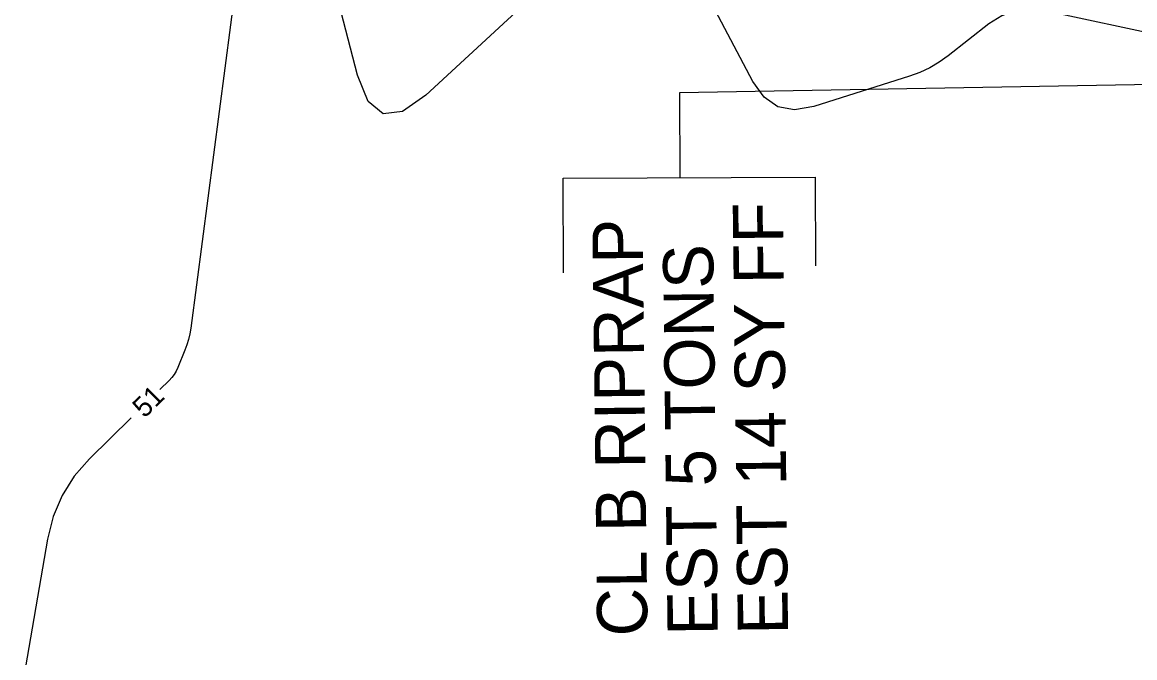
# Model space of a CAD drawing. Extents: x 2384780 to 2405861, y 547869 to 573706.
# Drawn here: x 2394510.4 to 2394621.2, y 554932 to 554995.3 of the extents above; entities that cross this region are included whole.
import ezdxf

# ---------------------------------------------------------------- set-up
doc = ezdxf.new("R2010")
doc.units = 0
doc.layers.add('Breaklines', color=7, linetype='Continuous')
doc.layers.add('Old_Level_60', color=7, linetype='Continuous')

msp = doc.modelspace()

# ---------------------------------------------------------------- linework, layer by layer
at = {"layer": 'Breaklines'}
for points in [[(2394689.0965, 554990.2515), (2394575.881, 554988.25025), (2394575.915, 554979.8045)], [(2394564.32075, 554970.322), (2394564.2825, 554979.75725), (2394589.36175, 554979.85925), (2394589.39725, 554971.01475)]]:
    msp.add_lwpolyline(points, dxfattribs=at)
at = {"layer": 'Old_Level_60'}
for points in [[(2394563.0365, 554999.52625), (2394550.614, 554988.0275), (2394548.28525, 554986.3905), (2394546.37525, 554986.178), (2394544.8835, 554987.39025), (2394543.81075, 554990.02675), (2394539.83725, 555005.433)], [(2394532.30725, 555003.7225), (2394527.20125, 554964.79825), (2394527.10975, 554964.23825), (2394526.9835, 554963.6875), (2394526.82225, 554963.14575), (2394526.62625, 554962.61325), (2394525.92875, 554960.88875), (2394525.7625, 554960.5305), (2394525.5625, 554960.1945), (2394525.32875, 554959.88125), (2394525.0615, 554959.5905), (2394524.13775, 554958.68125)], [(2394624.34925, 554993.85625), (2394612.24075, 554996.4255), (2394610.7345, 554996.59025), (2394609.30425, 554996.429), (2394607.95, 554995.942), (2394606.67175, 554995.12875), (2394602.6195, 554991.94025), (2394601.728, 554991.30075), (2394600.79025, 554990.749), (2394599.80625, 554990.2845), (2394598.77575, 554989.90775), (2394589.23875, 554986.89325), (2394587.32625, 554986.56525), (2394585.6755, 554986.87325), (2394584.28675, 554987.81725), (2394583.16025, 554989.39725), (2394579.13575, 554997.0685), (2394578.14975, 554998.5245), (2394576.91675, 554999.60525), (2394575.43675, 555000.31075), (2394573.70925, 555000.64075), (2394568.3225, 555001.055)], [(2394521.28675, 554955.8755), (2394517.14025, 554951.795), (2394515.6045, 554950.04), (2394514.393, 554948.11575), (2394513.505, 554946.02225), (2394512.941, 554943.7595), (2394510.43075, 554929.108)]]:
    msp.add_lwpolyline(points, dxfattribs=at)

# ---------------------------------------------------------------- texts
at = {"layer": 'Breaklines'}
for s, p in [('EST 14 SY FF', (2394586.6845, 554934.2795)), ('CL B RIPRAP', (2394572.6855, 554934.11125)), ('EST 5 TONS ', (2394579.685, 554934.19525))]:
    msp.add_text(s, height=4.9999995, rotation=90.6887472, dxfattribs=at).set_placement(p)
at = {"layer": 'Old_Level_60'}
msp.add_text('51', height=2, rotation=44.5407944, dxfattribs=at).set_placement((2394522.6055, 554955.7705))

doc.saveas('drawing.dxf')
